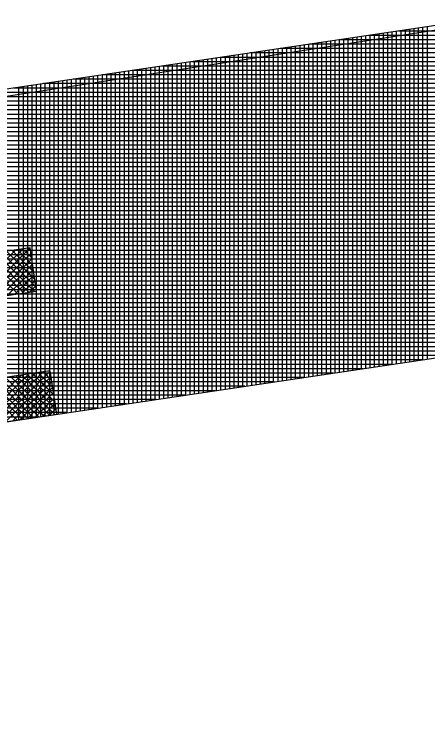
# Model space of a CAD drawing. Extents: x -565346 to -564154, y -1097386 to -1095620.
# Drawn here: x -564933.86 to -564915.05, y -1095825.88 to -1095792.83 of the extents above; entities that cross this region are included whole.
import ezdxf

# ---------------------------------------------------------------- set-up
doc = ezdxf.new("R2010")
doc.units = 0
for name, color, linetype in [('Vrstva 1', 7, 'Continuous'), ('Vrstva 13', 7, 'Continuous'), ('Vrstva 41', 7, 'Continuous'), ('Vrstva 42', 7, 'Continuous'), ('Vrstva 43', 7, 'Continuous')]:
    doc.layers.add(name, color=color, linetype=linetype)

msp = doc.modelspace()

# ---------------------------------------------------------------- linework, layer by layer
at = {"layer": 'Vrstva 1'}
msp.add_line((-565025.24, -1095824.91), (-564877.52, -1095802.97), dxfattribs=at)
at = {"layer": 'Vrstva 13'}
msp.add_line((-564961.71, -1095800.8), (-564879.81, -1095788.15), dxfattribs=at)
at = {"layer": 'Vrstva 41'}
for p, q in [((-564935.509, -1095805.837), (-564933.143, -1095803.471)), ((-564933.121, -1095803.587), (-564933.225, -1095803.483)), ((-564936.171, -1095805.934), (-564933.805, -1095803.567)), ((-564935.84, -1095805.886), (-564933.474, -1095803.519)), ((-564933.683, -1095805.571), (-564935.447, -1095803.807)), ((-564933.436, -1095805.535), (-564935.2, -1095803.771)), ((-564935.178, -1095805.789), (-564933.103, -1095803.714)), ((-564933.189, -1095805.499), (-564934.953, -1095803.735)), ((-564932.943, -1095805.463), (-564934.706, -1095803.699)), ((-564932.879, -1095805.243), (-564934.459, -1095803.663)), ((-564932.928, -1095804.912), (-564934.213, -1095803.627)), ((-564932.976, -1095804.581), (-564933.966, -1095803.591)), ((-564933.024, -1095804.25), (-564933.719, -1095803.555)), ((-564933.073, -1095803.918), (-564933.472, -1095803.519)), ((-564934.847, -1095805.741), (-564933.067, -1095803.96)), ((-564934.516, -1095805.692), (-564933.031, -1095804.207)), ((-564934.184, -1095805.644), (-564932.994, -1095804.454)), ((-564933.853, -1095805.596), (-564932.958, -1095804.701)), ((-564933.522, -1095805.547), (-564932.922, -1095804.948)), ((-564933.191, -1095805.499), (-564932.886, -1095805.195)), ((-564932.86, -1095805.451), (-564932.85, -1095805.441)), ((-564934.926, -1095811.496), (-564932.552, -1095809.122)), ((-564934.594, -1095811.447), (-564932.229, -1095809.082)), ((-564932.165, -1095809.499), (-564932.543, -1095809.121)), ((-564932.216, -1095809.165), (-564932.297, -1095809.084)), ((-564935.923, -1095811.644), (-564933.549, -1095809.27)), ((-564935.591, -1095811.595), (-564933.217, -1095809.221)), ((-564935.259, -1095811.546), (-564932.884, -1095809.171)), ((-564932.999, -1095811.21), (-564934.76, -1095809.45)), ((-564932.753, -1095811.173), (-564934.513, -1095809.413)), ((-564932.507, -1095811.137), (-564934.267, -1095809.377)), ((-564934.262, -1095811.398), (-564932.191, -1095809.327)), ((-564932.261, -1095811.1), (-564934.021, -1095809.34)), ((-564932.014, -1095811.064), (-564933.775, -1095809.304)), ((-564931.958, -1095810.837), (-564933.528, -1095809.267)), ((-564932.01, -1095810.503), (-564933.282, -1095809.23)), ((-564932.061, -1095810.168), (-564933.036, -1095809.194)), ((-564932.113, -1095809.834), (-564932.79, -1095809.157)), ((-564933.738, -1095811.32), (-564935.498, -1095809.56)), ((-564933.492, -1095811.283), (-564935.252, -1095809.523)), ((-564933.246, -1095811.247), (-564935.006, -1095809.486)), ((-564933.93, -1095811.348), (-564932.153, -1095809.572)), ((-564933.598, -1095811.299), (-564932.116, -1095809.817)), ((-564933.266, -1095811.25), (-564932.078, -1095810.062)), ((-564932.933, -1095811.2), (-564932.04, -1095810.307)), ((-564932.601, -1095811.151), (-564932.002, -1095810.552)), ((-564932.269, -1095811.102), (-564931.964, -1095810.797)), ((-564931.937, -1095811.052), (-564931.926, -1095811.042))]:
    msp.add_line(p, q, dxfattribs=at)
at = {"layer": 'Vrstva 42'}
for points in [[(-565024.199, -1095816.759), (-565023.91, -1095818.738), (-564932.849, -1095805.449), (-564933.138, -1095803.47)], [(-565025.19, -1095822.881), (-565025.24, -1095824.91), (-564931.925, -1095811.05), (-564932.23, -1095809.074)]]:
    msp.add_lwpolyline(points, close=True, dxfattribs=at)
at = {"layer": 'Vrstva 43'}
for p, q in [((-564916.47, -1095793.594), (-564916.47, -1095808.755)), ((-564828.592, -1095793.58), (-564916.375, -1095793.58)), ((-564916.27, -1095793.564), (-564916.27, -1095808.725)), ((-564916.07, -1095793.535), (-564916.07, -1095808.696)), ((-564915.87, -1095793.505), (-564915.87, -1095808.666)), ((-564915.67, -1095793.475), (-564915.67, -1095808.636)), ((-564915.47, -1095793.446), (-564915.47, -1095808.606)), ((-564915.27, -1095793.416), (-564915.27, -1095808.577)), ((-564915.07, -1095793.386), (-564915.07, -1095808.547)), ((-564918.67, -1095793.921), (-564918.67, -1095809.082)), ((-564918.47, -1095793.891), (-564918.47, -1095809.052)), ((-564918.27, -1095793.861), (-564918.27, -1095809.022)), ((-564918.07, -1095793.832), (-564918.07, -1095808.993)), ((-564917.87, -1095793.802), (-564917.87, -1095808.963)), ((-564829.634, -1095793.78), (-564917.722, -1095793.78)), ((-564917.67, -1095793.772), (-564917.67, -1095808.933)), ((-564917.47, -1095793.743), (-564917.47, -1095808.904)), ((-564917.27, -1095793.713), (-564917.27, -1095808.874)), ((-564917.07, -1095793.683), (-564917.07, -1095808.844)), ((-564916.87, -1095793.654), (-564916.87, -1095808.814)), ((-564916.67, -1095793.624), (-564916.67, -1095808.785)), ((-564920.87, -1095794.248), (-564920.87, -1095809.409)), ((-564920.67, -1095794.218), (-564920.67, -1095809.379)), ((-564920.47, -1095794.188), (-564920.47, -1095809.349)), ((-564831.718, -1095794.18), (-564920.415, -1095794.18)), ((-564920.27, -1095794.158), (-564920.27, -1095809.319)), ((-564920.07, -1095794.129), (-564920.07, -1095809.29)), ((-564919.87, -1095794.099), (-564919.87, -1095809.26)), ((-564919.67, -1095794.069), (-564919.67, -1095809.23)), ((-564919.47, -1095794.04), (-564919.47, -1095809.201)), ((-564919.27, -1095794.01), (-564919.27, -1095809.171)), ((-564919.07, -1095793.98), (-564919.07, -1095809.141)), ((-564830.676, -1095793.98), (-564919.068, -1095793.98)), ((-564918.87, -1095793.951), (-564918.87, -1095809.111)), ((-564833.802, -1095794.58), (-564923.109, -1095794.58)), ((-564923.07, -1095794.574), (-564923.07, -1095809.735)), ((-564922.87, -1095794.545), (-564922.87, -1095809.706)), ((-564922.67, -1095794.515), (-564922.67, -1095809.676)), ((-564922.47, -1095794.485), (-564922.47, -1095809.646)), ((-564922.27, -1095794.455), (-564922.27, -1095809.616)), ((-564922.07, -1095794.426), (-564922.07, -1095809.587)), ((-564921.87, -1095794.396), (-564921.87, -1095809.557)), ((-564832.76, -1095794.38), (-564921.762, -1095794.38)), ((-564921.67, -1095794.366), (-564921.67, -1095809.527)), ((-564921.47, -1095794.337), (-564921.47, -1095809.498)), ((-564921.27, -1095794.307), (-564921.27, -1095809.468)), ((-564921.07, -1095794.277), (-564921.07, -1095809.438)), ((-564925.27, -1095794.901), (-564925.27, -1095810.062)), ((-564925.07, -1095794.871), (-564925.07, -1095810.032)), ((-564924.87, -1095794.842), (-564924.87, -1095810.003)), ((-564924.67, -1095794.812), (-564924.67, -1095809.973)), ((-564924.47, -1095794.782), (-564924.47, -1095809.943)), ((-564834.845, -1095794.78), (-564924.456, -1095794.78)), ((-564924.27, -1095794.752), (-564924.27, -1095809.914)), ((-564924.07, -1095794.723), (-564924.07, -1095809.884)), ((-564923.87, -1095794.693), (-564923.87, -1095809.854)), ((-564923.67, -1095794.663), (-564923.67, -1095809.824)), ((-564923.47, -1095794.634), (-564923.47, -1095809.795)), ((-564923.27, -1095794.604), (-564923.27, -1095809.765)), ((-564927.47, -1095795.228), (-564927.47, -1095810.389)), ((-564927.27, -1095795.198), (-564927.27, -1095810.359)), ((-564836.929, -1095795.18), (-564927.149, -1095795.18)), ((-564927.07, -1095795.168), (-564927.07, -1095810.329)), ((-564926.87, -1095795.139), (-564926.87, -1095810.3)), ((-564926.67, -1095795.109), (-564926.67, -1095810.27)), ((-564926.47, -1095795.079), (-564926.47, -1095810.24)), ((-564926.27, -1095795.049), (-564926.27, -1095810.211)), ((-564926.07, -1095795.02), (-564926.07, -1095810.181)), ((-564925.87, -1095794.99), (-564925.87, -1095810.151)), ((-564835.887, -1095794.98), (-564925.802, -1095794.98)), ((-564925.67, -1095794.96), (-564925.67, -1095810.121)), ((-564925.47, -1095794.931), (-564925.47, -1095810.092)), ((-564929.67, -1095795.554), (-564929.67, -1095810.716)), ((-564929.47, -1095795.525), (-564929.47, -1095810.686)), ((-564929.27, -1095795.495), (-564929.27, -1095810.656)), ((-564929.07, -1095795.465), (-564929.07, -1095810.626)), ((-564928.87, -1095795.436), (-564928.87, -1095810.597)), ((-564928.67, -1095795.406), (-564928.67, -1095810.567)), ((-564837.971, -1095795.38), (-564928.496, -1095795.38)), ((-564928.47, -1095795.376), (-564928.47, -1095810.537)), ((-564928.27, -1095795.346), (-564928.27, -1095810.508)), ((-564928.07, -1095795.317), (-564928.07, -1095810.478)), ((-564927.87, -1095795.287), (-564927.87, -1095810.448)), ((-564927.67, -1095795.257), (-564927.67, -1095810.418)), ((-564931.87, -1095795.881), (-564931.87, -1095811.042)), ((-564931.67, -1095795.851), (-564931.67, -1095811.013)), ((-564931.47, -1095795.822), (-564931.47, -1095810.983)), ((-564931.27, -1095795.792), (-564931.27, -1095810.953)), ((-564840.055, -1095795.78), (-564931.189, -1095795.78)), ((-564931.07, -1095795.762), (-564931.07, -1095810.923)), ((-564930.87, -1095795.733), (-564930.87, -1095810.894)), ((-564930.67, -1095795.703), (-564930.67, -1095810.864)), ((-564930.47, -1095795.673), (-564930.47, -1095810.834)), ((-564930.27, -1095795.643), (-564930.27, -1095810.805)), ((-564930.07, -1095795.614), (-564930.07, -1095810.775)), ((-564929.87, -1095795.584), (-564929.87, -1095810.745)), ((-564839.013, -1095795.58), (-564929.843, -1095795.58)), ((-564842.14, -1095796.18), (-564933.883, -1095796.18)), ((-564933.67, -1095796.148), (-564933.67, -1095811.31)), ((-564933.47, -1095796.119), (-564933.47, -1095811.28)), ((-564933.27, -1095796.089), (-564933.27, -1095811.25)), ((-564933.07, -1095796.059), (-564933.07, -1095811.221)), ((-564932.87, -1095796.03), (-564932.87, -1095811.191)), ((-564932.67, -1095796), (-564932.67, -1095811.161)), ((-564841.097, -1095795.98), (-564932.536, -1095795.98)), ((-564932.47, -1095795.97), (-564932.47, -1095811.131)), ((-564932.27, -1095795.94), (-564932.27, -1095811.102)), ((-564932.07, -1095795.911), (-564932.07, -1095811.072)), ((-564843.182, -1095796.38), (-564935.23, -1095796.38)), ((-564845.266, -1095796.78), (-564937.923, -1095796.78)), ((-564844.224, -1095796.58), (-564936.577, -1095796.58)), ((-564847.35, -1095797.18), (-564940.617, -1095797.18)), ((-564846.308, -1095796.98), (-564939.27, -1095796.98)), ((-564848.392, -1095797.38), (-564941.964, -1095797.38)), ((-564850.477, -1095797.78), (-564944.657, -1095797.78)), ((-564849.434, -1095797.58), (-564943.31, -1095797.58)), ((-564852.561, -1095798.18), (-564947.351, -1095798.18)), ((-564851.519, -1095797.98), (-564946.004, -1095797.98)), ((-564853.603, -1095798.38), (-564948.697, -1095798.38)), ((-564855.687, -1095798.78), (-564951.391, -1095798.78)), ((-564854.645, -1095798.58), (-564950.044, -1095798.58)), ((-564857.772, -1095799.18), (-564954.085, -1095799.18)), ((-564856.729, -1095798.98), (-564952.738, -1095798.98)), ((-564858.814, -1095799.38), (-564955.431, -1095799.38)), ((-564860.898, -1095799.78), (-564958.125, -1095799.78)), ((-564859.856, -1095799.58), (-564956.778, -1095799.58)), ((-564862.982, -1095800.18), (-564960.818, -1095800.18)), ((-564861.94, -1095799.98), (-564959.472, -1095799.98)), ((-564864.024, -1095800.38), (-564962.165, -1095800.38)), ((-564866.109, -1095800.78), (-564964.859, -1095800.78)), ((-564865.066, -1095800.58), (-564963.512, -1095800.58)), ((-564868.193, -1095801.18), (-564967.552, -1095801.18)), ((-564867.151, -1095800.98), (-564966.206, -1095800.98)), ((-564869.235, -1095801.38), (-564968.899, -1095801.38)), ((-564871.319, -1095801.78), (-564971.593, -1095801.78)), ((-564870.277, -1095801.58), (-564970.246, -1095801.58)), ((-564873.404, -1095802.18), (-564974.286, -1095802.18)), ((-564872.361, -1095801.98), (-564972.939, -1095801.98)), ((-564874.446, -1095802.38), (-564975.633, -1095802.38)), ((-564876.53, -1095802.78), (-564978.326, -1095802.78)), ((-564875.488, -1095802.58), (-564976.98, -1095802.58)), ((-564878.934, -1095803.18), (-564981.02, -1095803.18)), ((-564877.587, -1095802.98), (-564979.673, -1095802.98)), ((-564880.28, -1095803.38), (-564982.367, -1095803.38)), ((-564882.974, -1095803.78), (-564985.06, -1095803.78)), ((-564881.627, -1095803.58), (-564983.714, -1095803.58)), ((-564884.32, -1095803.98), (-564986.407, -1095803.98)), ((-564887.013, -1095804.38), (-564989.101, -1095804.38)), ((-564885.667, -1095804.18), (-564987.754, -1095804.18)), ((-564889.707, -1095804.78), (-564991.794, -1095804.78)), ((-564888.36, -1095804.58), (-564990.447, -1095804.58)), ((-564891.053, -1095804.98), (-564993.141, -1095804.98)), ((-564893.746, -1095805.38), (-564995.835, -1095805.38)), ((-564892.4, -1095805.18), (-564994.488, -1095805.18)), ((-564896.439, -1095805.78), (-564998.528, -1095805.78)), ((-564895.093, -1095805.58), (-564997.181, -1095805.58)), ((-564897.786, -1095805.98), (-564999.875, -1095805.98)), ((-564900.479, -1095806.38), (-565002.568, -1095806.38)), ((-564899.133, -1095806.18), (-565001.222, -1095806.18)), ((-564903.172, -1095806.78), (-565005.262, -1095806.78)), ((-564901.826, -1095806.58), (-565003.915, -1095806.58)), ((-564904.519, -1095806.98), (-565006.609, -1095806.98)), ((-564907.212, -1095807.38), (-565009.302, -1095807.38)), ((-564905.866, -1095807.18), (-565007.956, -1095807.18)), ((-564909.905, -1095807.78), (-565011.996, -1095807.78)), ((-564908.559, -1095807.58), (-565010.649, -1095807.58)), ((-564911.252, -1095807.98), (-565013.343, -1095807.98)), ((-564913.945, -1095808.38), (-565016.036, -1095808.38)), ((-564912.598, -1095808.18), (-565014.689, -1095808.18)), ((-564916.638, -1095808.78), (-565018.73, -1095808.78)), ((-564915.292, -1095808.58), (-565017.383, -1095808.58)), ((-564917.985, -1095808.98), (-565020.076, -1095808.98)), ((-564920.678, -1095809.38), (-565022.77, -1095809.38)), ((-564919.331, -1095809.18), (-565021.423, -1095809.18)), ((-564923.371, -1095809.78), (-565025.464, -1095809.78)), ((-564922.025, -1095809.58), (-565024.117, -1095809.58)), ((-564924.718, -1095809.98), (-565026.81, -1095809.98)), ((-564927.411, -1095810.38), (-565029.504, -1095810.38)), ((-564926.064, -1095810.18), (-565028.157, -1095810.18)), ((-564930.104, -1095810.78), (-565032.197, -1095810.78)), ((-564928.757, -1095810.58), (-565030.851, -1095810.58)), ((-564931.451, -1095810.98), (-565033.544, -1095810.98)), ((-564932.797, -1095811.18), (-565034.891, -1095811.18))]:
    msp.add_line(p, q, dxfattribs=at)
msp.add_lwpolyline([(-564584.17, -1095730.99), (-564361.01, -1095672.63), (-564329.81, -1095662.26), (-564326.21, -1095642.73), (-564394.52, -1095662.95), (-564454.33, -1095677.56), (-564516.6, -1095690.89), (-564574.04, -1095705.03), (-564590.74, -1095715.12), (-564631.48, -1095731.18), (-564693.31, -1095752.31), (-564772.2, -1095768.91), (-564879.81, -1095788.15), (-565039.47, -1095811.86), (-565040.85, -1095849.94), (-565025.81, -1095848.33), (-565025.24, -1095824.91), (-564877.52, -1095802.97), (-564694, -1095767.75), (-564603.8, -1095739.23), (-564594.74, -1095734.52)], close=True, dxfattribs=at)

doc.saveas('drawing.dxf')
